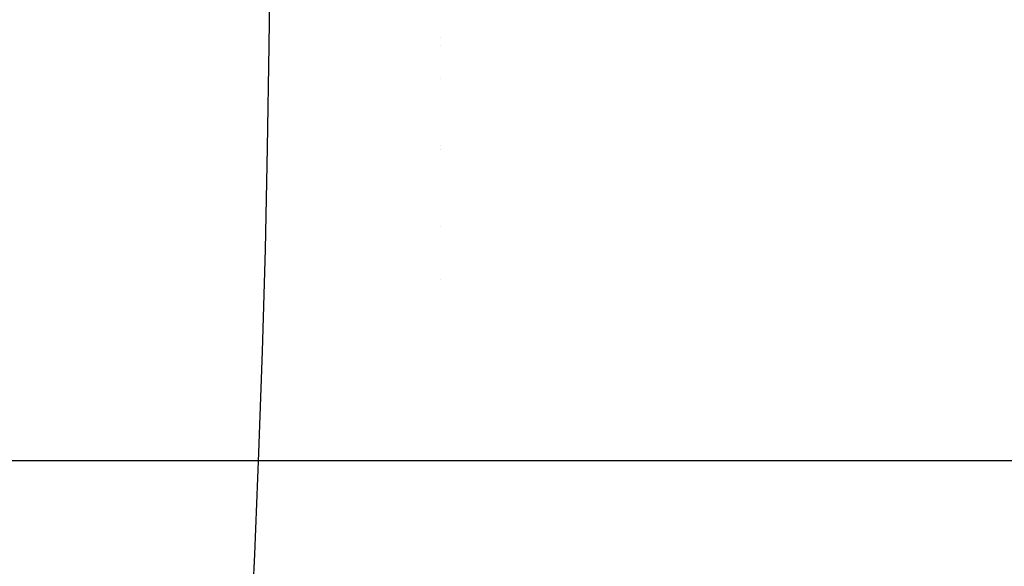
# Model space of a CAD drawing. Extents: x -805 to 3526, y -961 to 1039.
# Tile 442 of 475: x 1458 to 1520, y -7 to 28. Entities that reach past the tile are written whole.
import ezdxf

# ---------------------------------------------------------------- set-up
doc = ezdxf.new("R2010")
doc.units = 0
doc.linetypes.add('AUSGEZOGEN', pattern=[2, 1, 1])
doc.layers.get('0').update_dxf_attribs({"color": 251})
for name, color, linetype, lineweight in [('A-FLOR-LEVL', 51, 'Continuous', 5), ('TTK-B-Bestand', 252, 'Continuous', 35), ('VE22-087 - Bf_rvt-1-Schnitt 3$0$A-FLOR-LEVL', 51, 'Continuous', 5)]:
    doc.layers.add(name, color=color, linetype=linetype, lineweight=lineweight)
for name, color, linetype in [('Schnitt 3 cm', 251, 'Continuous'), ('TTK-P-Bahnsteig', 12, 'Continuous'), ('TTK-P-PU', 12, 'Continuous'), ('TTK-P-TEXT', 12, 'AUSGEZOGEN'), ('TTK-Referenzlinie 000', 4, 'AUSGEZOGEN')]:
    doc.layers.add(name, color=color, linetype=linetype)
doc.styles.add('AKG DIN 6776', font='AKG_DIN67.TTF')
doc.dimstyles.new('TTK$6', dxfattribs={"dimtxt": 2.5, "dimasz": 2.5, "dimexe": 3.5, "dimexo": 0.1, "dimgap": 1, "dimtad": 1, "dimzin": 0, "dimtxsty": 'AKG DIN 6776', "dimblk": 'OBLIQUE', "dimcen": -0.09, "dimdle": 3, "dimse1": 1, "dimse2": 1, "dimclrd": 256, "dimclre": 256, "dimclrt": 256, "dimadec": 3, "dimazin": 0, "dimtfac": 1, "dimtofl": 0, "dimtmove": 0, "dimatfit": 3, "dimldrblk": 'OBLIQUE', "dimfxl": 7, "dimfxlon": 1, "dimtolj": 1, "dimtzin": 0, "dimlwd": -1, "dimlwe": -1, "dimarcsym": 0})

# ---------------------------------------------------------------- blocks, each defined once
blk = doc.blocks.new('VE22-087 - Bf_rvt-1-Schnitt 3$0$Ebene - Fertig Fußboden-574800-Schnitt 3')
at = {"layer": 'VE22-087 - Bf_rvt-1-Schnitt 3$0$A-FLOR-LEVL'}
blk.add_hatch(color=256, dxfattribs=at).paths.add_polyline_path([(30, 37), (30, 37), (30, 37)])
at = {"layer": 'VE22-087 - Bf_rvt-1-Schnitt 3$0$A-FLOR-LEVL', "color": 1, "lineweight": 9}
blk.add_line((30, 37), (30, 37), dxfattribs=at)
blk.add_line((30, 37), (30, 37), dxfattribs=at)
blk.add_line((30, 37), (30, 37), dxfattribs=at)
blk = doc.blocks.new('Ebene - Allgemein-1046862-Schnitt 3')
at = {"layer": 'A-FLOR-LEVL'}
blk.add_hatch(color=256, dxfattribs=at).paths.add_polyline_path([(30, 34), (30, 34), (30, 34)])
at = {"layer": 'A-FLOR-LEVL', "lineweight": 9}
blk.add_line((30, 34), (30, 34), dxfattribs=at)
blk.add_line((30, 34), (30, 34), dxfattribs=at)
blk.add_line((30, 34), (30, 34), dxfattribs=at)
blk = doc.blocks.new('Schnitt 3 cm N')
at = {"layer": 'A-FLOR-LEVL', "lineweight": 9}
for p in [(-7615, -29295), (-7615, -29799), (-7615, -36070), (-7615, -41199)]:
    blk.add_blockref('Ebene - Allgemein-1046862-Schnitt 3', p, dxfattribs=at)
at = {"layer": 'VE22-087 - Bf_rvt-1-Schnitt 3$0$A-FLOR-LEVL', "color": 1, "lineweight": 9}
for p in [(-7615, -31846), (-7615, -36070), (-7615, -36374), (-7615, -44586)]:
    blk.add_blockref('VE22-087 - Bf_rvt-1-Schnitt 3$0$Ebene - Fertig Fußboden-574800-Schnitt 3', p, dxfattribs=at)
blk = doc.blocks.new('ProVi SchnittF')
at = {"layer": 'Schnitt 3 cm', "xscale": 0.001, "yscale": 0.001, "zscale": 0.001}
blk.add_blockref('Schnitt 3 cm N', (2.768, 24.962), dxfattribs=at)
blk = doc.blocks.new('*D549')
at = {"layer": 'DEFPOINTS', "color": 0}
for p in [(1594.306, 36.575), (1594.653, 36.74), (8.223, 0)]:
    blk.add_point(p, dxfattribs=at)
at = {"layer": 'TTK-B-Bestand', "insert": (1594.109, 36.983), "char_height": 0.25, "attachment_point": 5, "style": 'AKG DIN 6776'}
blk.add_mtext('\\A1;36,588', dxfattribs=at)
blk = doc.blocks.new('_OBLIQUE')
at = {"color": 0, "linetype": 'ByBlock'}
blk.add_line((-0.5, -0.5), (0.5, 0.5), dxfattribs=at)
blk = doc.blocks.new('*D548')
at = {"layer": 'DEFPOINTS', "color": 0}
for p in [(1585.537, 36.771), (1585.046, 36.614), (-0.868, 0.031)]:
    blk.add_point(p, dxfattribs=at)
at = {"layer": 'TTK-B-Bestand', "insert": (1585.018, 37.014), "char_height": 0.25, "attachment_point": 5, "style": 'AKG DIN 6776'}
blk.add_mtext('\\A1;36,621', dxfattribs=at)
blk = doc.blocks.new('*D536')
at = {"layer": 'DEFPOINTS', "color": 0}
for p in [(1593.426, 36.652), (1593.91, 36.652), (733.066, 0.107)]:
    blk.add_point(p, dxfattribs=at)
at = {"layer": 'TTK-P-TEXT', "insert": (1594.454, 36.896), "char_height": 0.25, "attachment_point": 5, "style": 'AKG DIN 6776'}
blk.add_mtext('\\A1;36,589', dxfattribs=at)

msp = doc.modelspace()

# ---------------------------------------------------------------- linework, layer by layer
at = {"layer": 'TTK-P-Bahnsteig', "color": 251}
msp.add_circle((473.7851, 39.1322), 1000, dxfattribs=at)
at = {"layer": 'TTK-Referenzlinie 000', "color": 4}
msp.add_line((0, 0), (3525.5832, 0), dxfattribs=at)

# ---------------------------------------------------------------- block references
at = {"layer": 'TTK-P-PU', "color": 251}
msp.add_blockref('ProVi SchnittF', (1489.3507, 30.9999), dxfattribs=at)

# ---------------------------------------------------------------- dimensions: what is measured, and where the dimension line sits
at = {"layer": 'TTK-B-Bestand', "color": 251}
for feature_location, offset, origin, text, picture, middle in [((1585.0459, 36.614), (0.4461, 0.1576), (-0.8681, 0.0309), '36,621', '*D548', (1585.0178, 37.0144)), ((1594.3062, 36.5752), (0.2947, 0.1656), (8.2233, 0), '36,588', '*D549', (1594.1093, 36.9835))]:
    dim = msp.add_ordinate_dim(feature_location=feature_location, offset=offset, dtype=0, origin=origin, text=text, dimstyle='TTK$6', override={"dimscale": 0, "dimdec": 3, "dimtmove": 1, "dimfxlon": 0}, dxfattribs=at)
    dim.commit()
    dim.dimension.update_dxf_attribs({"geometry": picture, "text_midpoint": middle})
at = {"layer": 'TTK-P-TEXT', "color": 251}
dim = msp.add_ordinate_dim(feature_location=(1593.4264, 36.6522), offset=(0.4831, 0), dtype=0, origin=(733.0659, 0.1071), text='36,589', dimstyle='TTK$6', override={"dimscale": 0, "dimfxlon": 0}, dxfattribs=at)
dim.commit()
dim.dimension.update_dxf_attribs({"geometry": '*D536', "text_midpoint": (1594.4538, 36.896)})

doc.saveas('drawing.dxf')
